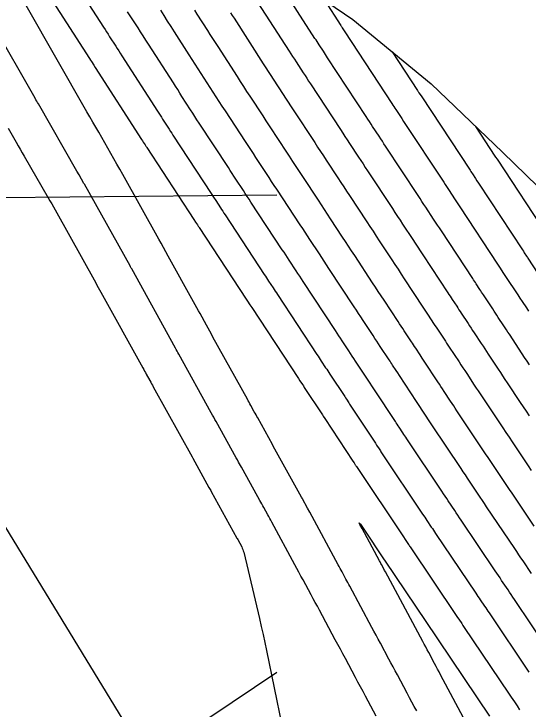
# Model space of a CAD drawing. Extents: x 954385 to 988206, y 1868364 to 1924553.
# Drawn here: x 956579.6 to 956633.4, y 1921815.1 to 1921887.9 of the extents above; entities that cross this region are included whole.
import ezdxf

# ---------------------------------------------------------------- set-up
doc = ezdxf.new("R2010")
doc.units = 0
for name, color, linetype in [('24', 7, 'Continuous'), ('26', 7, 'Continuous'), ('6', 7, 'Continuous'), ('7', 7, 'Continuous'), ('Default', 7, 'Continuous')]:
    doc.layers.add(name, color=color, linetype=linetype)

msp = doc.modelspace()

# ---------------------------------------------------------------- linework, layer by layer
at = {"layer": '24'}
msp.add_lwpolyline([(956576.823, 1921922.483), (956580.885, 1921913.245), (956580.934, 1921912.954), (956589.181, 1921906.597), (956597.052, 1921899.69), (956606.058, 1921893.477), (956615.11, 1921887.293), (956623.298, 1921880.579), (956630.744, 1921873.412), (956638.147, 1921866.218), (956641.02, 1921863.286), (956645.202, 1921858.811), (956652.061, 1921851.285), (956658.684, 1921843.613), (956665.614, 1921836.131), (956669.85, 1921826.999), (956673.256, 1921817.359), (956676.643, 1921807.708), (956680.307, 1921798.227), (956684.092, 1921788.82), (956687.958, 1921779.462), (956691.674, 1921770.012)], dxfattribs=at)
at = {"layer": '26'}
for points in [[(956607.131, 1921868.928), (956571.011, 1921868.563), (956576.177, 1921871.615), (956571.011, 1921868.563), (956576.237, 1921865.616)], [(956607.131, 1921818.928), (956508.399, 1921752.616), (956511.04, 1921758.004), (956508.399, 1921752.616), (956514.385, 1921753.023)]]:
    msp.add_lwpolyline(points, dxfattribs=at)
at = {"layer": '6'}
for points in [[(956612.141, 1921889.321), (956613.843, 1921886.669), (956613.878, 1921886.615), (956613.913, 1921886.56), (956613.948, 1921886.506), (956613.983, 1921886.452), (956614.265, 1921886.021), (956619.186, 1921878.5), (956619.289, 1921878.344), (956619.391, 1921878.188), (956619.493, 1921878.032), (956619.595, 1921877.877), (956620.005, 1921877.254), (956620.21, 1921876.943), (956620.415, 1921876.631), (956624.609, 1921870.261), (956624.75, 1921870.046), (956624.892, 1921869.831), (956625.033, 1921869.616), (956625.174, 1921869.401), (956625.74, 1921868.541), (956625.881, 1921868.326), (956626.023, 1921868.111), (956626.164, 1921867.896), (956626.306, 1921867.681), (956630.25, 1921861.685), (956630.32, 1921861.578), (956630.39, 1921861.472), (956630.46, 1921861.366), (956630.53, 1921861.259), (956630.811, 1921860.833), (956630.951, 1921860.621), (956631.091, 1921860.408), (956632.368, 1921858.466), (956632.59, 1921858.128), (956632.813, 1921857.791), (956633.257, 1921857.116), (956633.368, 1921856.947), (956633.479, 1921856.778)], [(956633.797, 1921829.31), (956632.916, 1921830.62), (956632.696, 1921830.947), (956632.476, 1921831.275), (956632.256, 1921831.602), (956632.035, 1921831.93), (956629.099, 1921836.296), (956628.876, 1921836.629), (956628.653, 1921836.962), (956628.43, 1921837.295), (956628.207, 1921837.628), (956627.317, 1921838.961), (956627.095, 1921839.294), (956626.872, 1921839.627), (956626.65, 1921839.96), (956626.428, 1921840.294), (956623.363, 1921844.883), (956623.229, 1921845.084), (956623.096, 1921845.285), (956622.962, 1921845.486), (956622.829, 1921845.688), (956622.298, 1921846.496), (956622.165, 1921846.698), (956622.033, 1921846.899), (956621.9, 1921847.101), (956621.767, 1921847.303), (956619.974, 1921850.027), (956619.795, 1921850.299), (956619.616, 1921850.571), (956619.258, 1921851.115), (956619.169, 1921851.251), (956619.079, 1921851.387), (956618.99, 1921851.523), (956618.9, 1921851.659), (956617.966, 1921853.079), (956617.78, 1921853.361), (956617.595, 1921853.643), (956617.409, 1921853.925), (956617.224, 1921854.207), (956616.174, 1921855.802), (956615.937, 1921856.162), (956615.701, 1921856.522), (956615.464, 1921856.882), (956615.227, 1921857.242), (956612.595, 1921861.243), (956612.346, 1921861.623), (956612.096, 1921862.002), (956611.847, 1921862.381), (956611.597, 1921862.76), (956610.599, 1921864.277), (956610.349, 1921864.657), (956610.099, 1921865.036), (956609.85, 1921865.415), (956609.6, 1921865.794), (956607.143, 1921869.528), (956606.869, 1921869.944), (956606.596, 1921870.36), (956606.324, 1921870.776), (956606.051, 1921871.192), (956604.962, 1921872.856), (956604.69, 1921873.272), (956604.417, 1921873.689), (956604.145, 1921874.105), (956603.873, 1921874.521), (956601.754, 1921877.759), (956601.437, 1921878.245), (956601.12, 1921878.733), (956600.805, 1921879.221), (956600.491, 1921879.709), (956599.236, 1921881.666), (956598.922, 1921882.155), (956598.608, 1921882.644), (956598.294, 1921883.133), (956597.98, 1921883.622), (956596.439, 1921886.023), (956596.078, 1921886.586), (956595.716, 1921887.149), (956595.355, 1921887.712), (956594.993, 1921888.275)]]:
    msp.add_lwpolyline(points, dxfattribs=at)
at = {"layer": '7'}
for points in [[(956633.585, 1921851.168), (956633.332, 1921851.548), (956633.08, 1921851.929), (956632.829, 1921852.31), (956631.479, 1921854.362), (956631.335, 1921854.582), (956631.19, 1921854.802), (956631.045, 1921855.022), (956630.9, 1921855.242), (956630.321, 1921856.122), (956630.176, 1921856.342), (956630.031, 1921856.562), (956629.887, 1921856.783), (956629.742, 1921857.003), (956628.763, 1921858.491), (956628.67, 1921858.632), (956628.576, 1921858.774), (956628.483, 1921858.915), (956628.39, 1921859.057), (956628.018, 1921859.623), (956627.924, 1921859.765), (956627.831, 1921859.906), (956627.738, 1921860.048), (956627.645, 1921860.189), (956624.365, 1921865.175), (956624.162, 1921865.484), (956623.958, 1921865.793), (956623.755, 1921866.102), (956623.552, 1921866.411), (956622.739, 1921867.647), (956622.536, 1921867.956), (956622.332, 1921868.265), (956622.129, 1921868.574), (956621.926, 1921868.883), (956618.527, 1921874.046), (956618.358, 1921874.304), (956618.188, 1921874.561), (956618.018, 1921874.819), (956617.849, 1921875.077), (956617.171, 1921876.107), (956617.001, 1921876.365), (956616.832, 1921876.623), (956616.663, 1921876.88), (956616.494, 1921877.139), (956612.461, 1921883.302), (956612.239, 1921883.641), (956612.018, 1921883.979), (956611.575, 1921884.656), (956611.464, 1921884.825), (956611.354, 1921884.995), (956611.245, 1921885.165), (956611.135, 1921885.335), (956605.99, 1921893.356)], [(956585.563, 1921891.865), (956588.999, 1921886.508), (956589.159, 1921886.259), (956589.319, 1921886.01), (956589.479, 1921885.761), (956589.638, 1921885.512), (956590.278, 1921884.515), (956590.438, 1921884.266), (956590.598, 1921884.017), (956590.758, 1921883.768), (956590.917, 1921883.519), (956594.651, 1921877.703), (956594.786, 1921877.493), (956594.921, 1921877.282), (956595.056, 1921877.072), (956595.191, 1921876.862), (956595.73, 1921876.02), (956595.866, 1921875.81), (956596.001, 1921875.6), (956596.137, 1921875.391), (956596.274, 1921875.182), (956600.263, 1921869.084), (956600.506, 1921868.713), (956600.749, 1921868.341), (956601.235, 1921867.599), (956601.357, 1921867.413), (956601.478, 1921867.228), (956601.6, 1921867.043), (956601.722, 1921866.857), (956605.824, 1921860.624), (956605.94, 1921860.448), (956606.055, 1921860.273), (956606.171, 1921860.098), (956606.286, 1921859.922), (956606.748, 1921859.221), (956606.863, 1921859.046), (956606.978, 1921858.87), (956607.094, 1921858.695), (956607.209, 1921858.519), (956611.346, 1921852.23), (956611.459, 1921852.058), (956611.572, 1921851.886), (956611.685, 1921851.714), (956611.798, 1921851.542), (956612.25, 1921850.855), (956612.364, 1921850.683), (956612.477, 1921850.511), (956612.59, 1921850.339), (956612.703, 1921850.167), (956614.244, 1921847.825), (956614.331, 1921847.694), (956614.417, 1921847.562), (956614.677, 1921847.168), (956614.764, 1921847.036), (956617.323, 1921843.147), (956617.454, 1921842.948), (956617.585, 1921842.749), (956617.846, 1921842.352), (956617.912, 1921842.252), (956617.977, 1921842.153), (956618.043, 1921842.054), (956618.109, 1921841.955), (956622.403, 1921835.525), (956622.629, 1921835.186), (956622.855, 1921834.847), (956623.308, 1921834.169), (956623.421, 1921833.999), (956623.535, 1921833.83), (956623.648, 1921833.661), (956623.762, 1921833.491), (956627.963, 1921827.244), (956628.078, 1921827.072), (956628.194, 1921826.9), (956628.31, 1921826.728), (956628.425, 1921826.556), (956628.888, 1921825.868), (956629.004, 1921825.696), (956629.12, 1921825.524), (956629.235, 1921825.352), (956629.351, 1921825.18), (956633.522, 1921818.977)], [(956582.736, 1921890.717), (956587.552, 1921883.209), (956587.649, 1921883.057), (956587.747, 1921882.906), (956587.99, 1921882.527), (956588.136, 1921882.3), (956592.986, 1921874.743), (956593.077, 1921874.602), (956593.168, 1921874.46), (956593.35, 1921874.176), (956593.396, 1921874.105), (956593.442, 1921874.034), (956593.488, 1921873.964), (956593.534, 1921873.893), (956598.459, 1921866.365), (956598.643, 1921866.084), (956598.827, 1921865.803), (956598.873, 1921865.732), (956598.919, 1921865.662), (956598.965, 1921865.592), (956599.011, 1921865.522), (956603.936, 1921858.038), (956604.081, 1921857.818), (956604.323, 1921857.451), (956604.419, 1921857.304), (956604.516, 1921857.158), (956609.405, 1921849.724), (956609.559, 1921849.491), (956609.815, 1921849.101), (956609.918, 1921848.945), (956610.02, 1921848.789), (956611.916, 1921845.908), (956611.997, 1921845.786), (956612.158, 1921845.541), (956615.101, 1921841.068), (956615.228, 1921840.876), (956615.355, 1921840.683), (956615.386, 1921840.635), (956615.418, 1921840.587), (956615.45, 1921840.539), (956615.482, 1921840.491), (956620.39, 1921833.141), (956620.566, 1921832.878), (956620.859, 1921832.439), (956620.917, 1921832.352), (956620.976, 1921832.264), (956621.034, 1921832.176), (956621.093, 1921832.089), (956625.926, 1921824.901), (956626.053, 1921824.713), (956626.18, 1921824.524), (956626.497, 1921824.052), (956626.624, 1921823.864), (956626.688, 1921823.769), (956631.465, 1921816.665), (956631.669, 1921816.361), (956632.009, 1921815.854), (956632.077, 1921815.753), (956632.146, 1921815.652), (956632.214, 1921815.551), (956632.282, 1921815.449), (956632.554, 1921815.044)], [(956604.325, 1921890.396), (956608.428, 1921884.001), (956608.611, 1921883.715), (956608.796, 1921883.429), (956608.981, 1921883.144), (956609.167, 1921882.86), (956609.912, 1921881.722), (956610.098, 1921881.437), (956610.284, 1921881.153), (956610.47, 1921880.868), (956610.656, 1921880.584), (956613.801, 1921875.777), (956614.037, 1921875.417), (956614.273, 1921875.057), (956614.509, 1921874.697), (956614.746, 1921874.337), (956615.693, 1921872.899), (956615.929, 1921872.539), (956616.166, 1921872.18), (956616.403, 1921871.82), (956616.639, 1921871.461), (956619.243, 1921867.505), (956619.508, 1921867.102), (956619.773, 1921866.699), (956620.039, 1921866.296), (956620.304, 1921865.893), (956621.364, 1921864.281), (956621.629, 1921863.878), (956621.894, 1921863.475), (956622.159, 1921863.073), (956622.424, 1921862.67), (956625.04, 1921858.693), (956625.156, 1921858.517), (956625.272, 1921858.34), (956625.388, 1921858.164), (956625.505, 1921857.987), (956625.97, 1921857.281), (956626.086, 1921857.104), (956626.202, 1921856.927), (956626.318, 1921856.751), (956626.435, 1921856.574), (956627.155, 1921855.479), (956627.314, 1921855.238), (956627.472, 1921854.997), (956627.631, 1921854.755), (956627.79, 1921854.514), (956628.543, 1921853.369), (956628.722, 1921853.098), (956628.9, 1921852.827), (956629.079, 1921852.555), (956629.257, 1921852.284), (956630.304, 1921850.693), (956630.538, 1921850.338), (956630.773, 1921849.983), (956631.009, 1921849.628), (956631.245, 1921849.274), (956632.621, 1921847.212), (956632.929, 1921846.751), (956633.238, 1921846.289), (956633.546, 1921845.827)], [(956621.778, 1921814.923), (956621.531, 1921815.383), (956621.285, 1921815.843), (956621.038, 1921816.303), (956620.791, 1921816.763), (956619.755, 1921818.694), (956619.533, 1921819.108), (956619.311, 1921819.523), (956619.089, 1921819.937), (956618.866, 1921820.352), (956617.978, 1921822.009), (956617.756, 1921822.424), (956617.534, 1921822.838), (956617.312, 1921823.253), (956617.09, 1921823.667), (956614.781, 1921827.98), (956614.681, 1921828.166), (956614.581, 1921828.352), (956614.481, 1921828.539), (956614.38, 1921828.725), (956613.978, 1921829.468), (956613.877, 1921829.654), (956613.776, 1921829.84), (956613.676, 1921830.026), (956613.575, 1921830.212), (956610.584, 1921835.728), (956610.352, 1921836.157), (956609.824, 1921837.131), (956609.81, 1921837.156), (956609.796, 1921837.182), (956609.741, 1921837.282), (956606.771, 1921842.651), (956606.683, 1921842.811), (956605.148, 1921845.588), (956605.057, 1921845.752), (956604.966, 1921845.916), (956604.876, 1921846.08), (956604.785, 1921846.244), (956604.421, 1921846.901), (956604.331, 1921847.065), (956604.24, 1921847.229), (956604.149, 1921847.393), (956604.058, 1921847.558), (956600.46, 1921854.063), (956600.291, 1921854.369), (956600.121, 1921854.675), (956599.952, 1921854.982), (956599.782, 1921855.288), (956599.105, 1921856.514), (956598.935, 1921856.82), (956598.766, 1921857.126), (956598.597, 1921857.433), (956598.427, 1921857.739), (956595.768, 1921862.547), (956595.523, 1921862.99), (956595.277, 1921863.434), (956595.03, 1921863.877), (956594.783, 1921864.32), (956591.02, 1921871.069), (956590.71, 1921871.622), (956590.4, 1921872.173), (956590.087, 1921872.724), (956589.774, 1921873.273), (956588.499, 1921875.497), (956588.192, 1921876.033), (956587.885, 1921876.569), (956587.578, 1921877.105), (956587.271, 1921877.64), (956580.894, 1921888.76)], [(956635.579, 1921821.289), (956632.015, 1921826.59), (956631.847, 1921826.84), (956631.679, 1921827.089), (956631.511, 1921827.339), (956631.343, 1921827.589), (956630.671, 1921828.588), (956630.503, 1921828.838), (956630.335, 1921829.087), (956630.167, 1921829.337), (956629.999, 1921829.587), (956626.431, 1921834.894), (956626.262, 1921835.145), (956626.094, 1921835.396), (956625.926, 1921835.647), (956625.758, 1921835.898), (956625.086, 1921836.904), (956624.919, 1921837.155), (956624.751, 1921837.406), (956624.583, 1921837.658), (956624.415, 1921837.909), (956620.736, 1921843.419), (956620.636, 1921843.569), (956620.536, 1921843.719), (956620.437, 1921843.869), (956620.338, 1921844.02), (956619.941, 1921844.622), (956619.842, 1921844.773), (956619.743, 1921844.924), (956619.644, 1921845.074), (956619.545, 1921845.225), (956617.369, 1921848.532), (956617.17, 1921848.834), (956616.838, 1921849.339), (956616.705, 1921849.541), (956616.572, 1921849.742), (956615.386, 1921851.545), (956615.211, 1921851.811), (956615.036, 1921852.077), (956614.861, 1921852.343), (956614.686, 1921852.609), (956613.986, 1921853.672), (956613.811, 1921853.938), (956613.636, 1921854.204), (956613.461, 1921854.47), (956613.286, 1921854.736), (956609.902, 1921859.881), (956609.72, 1921860.159), (956609.537, 1921860.436), (956609.355, 1921860.713), (956609.172, 1921860.991), (956608.442, 1921862.1), (956608.26, 1921862.377), (956608.077, 1921862.654), (956607.895, 1921862.932), (956607.712, 1921863.209), (956604.432, 1921868.193), (956604.235, 1921868.493), (956604.037, 1921868.794), (956603.84, 1921869.095), (956603.643, 1921869.395), (956602.856, 1921870.599), (956602.659, 1921870.9), (956602.462, 1921871.201), (956602.265, 1921871.502), (956602.068, 1921871.802), (956599.014, 1921876.47), (956598.787, 1921876.818), (956598.561, 1921877.167), (956598.335, 1921877.515), (956598.111, 1921877.865), (956597.213, 1921879.264), (956596.989, 1921879.613), (956596.764, 1921879.963), (956596.54, 1921880.313), (956596.316, 1921880.662), (956593.699, 1921884.738), (956593.428, 1921885.161), (956593.157, 1921885.583), (956592.886, 1921886.006), (956592.615, 1921886.428), (956591.53, 1921888.118)], [(956634.072, 1921834.272), (956631.768, 1921837.699), (956631.49, 1921838.113), (956631.212, 1921838.528), (956630.934, 1921838.942), (956630.657, 1921839.357), (956629.548, 1921841.018), (956629.271, 1921841.433), (956628.994, 1921841.848), (956628.717, 1921842.263), (956628.44, 1921842.678), (956625.99, 1921846.346), (956625.822, 1921846.598), (956625.655, 1921846.851), (956625.488, 1921847.103), (956625.321, 1921847.356), (956624.655, 1921848.369), (956624.488, 1921848.622), (956624.322, 1921848.875), (956624.155, 1921849.128), (956623.989, 1921849.381), (956622.579, 1921851.523), (956622.354, 1921851.865), (956622.129, 1921852.207), (956621.679, 1921852.892), (956621.566, 1921853.063), (956621.454, 1921853.234), (956621.341, 1921853.405), (956621.228, 1921853.576), (956620.479, 1921854.715), (956620.316, 1921854.962), (956620.154, 1921855.209), (956619.992, 1921855.455), (956619.829, 1921855.702), (956618.362, 1921857.932), (956618.064, 1921858.386), (956617.765, 1921858.84), (956617.466, 1921859.294), (956617.168, 1921859.748), (956615.289, 1921862.605), (956614.972, 1921863.086), (956614.655, 1921863.568), (956614.339, 1921864.049), (956614.022, 1921864.53), (956612.755, 1921866.455), (956612.438, 1921866.936), (956612.122, 1921867.417), (956611.805, 1921867.898), (956611.488, 1921868.38), (956609.853, 1921870.864), (956609.504, 1921871.395), (956609.155, 1921871.926), (956608.807, 1921872.457), (956608.459, 1921872.988), (956607.047, 1921875.147), (956606.71, 1921875.662), (956606.373, 1921876.177), (956606.036, 1921876.692), (956605.699, 1921877.207), (956604.351, 1921879.267), (956604.015, 1921879.782), (956603.679, 1921880.299), (956603.345, 1921880.816), (956603.012, 1921881.333), (956600.996, 1921884.477), (956600.724, 1921884.901), (956600.452, 1921885.325), (956600.18, 1921885.748), (956599.908, 1921886.172), (956598.819, 1921887.867), (956598.547, 1921888.291)], [(956602.295, 1921888.005), (956602.478, 1921887.721), (956602.66, 1921887.437), (956605.72, 1921882.667), (956605.978, 1921882.265), (956606.238, 1921881.864), (956606.498, 1921881.463), (956606.759, 1921881.063), (956607.805, 1921879.464), (956608.067, 1921879.064), (956608.328, 1921878.665), (956608.59, 1921878.265), (956608.851, 1921877.865), (956611.109, 1921874.416), (956611.411, 1921873.953), (956611.714, 1921873.491), (956612.018, 1921873.029), (956612.321, 1921872.568), (956613.536, 1921870.722), (956613.84, 1921870.26), (956614.144, 1921869.799), (956614.448, 1921869.337), (956614.751, 1921868.875), (956616.56, 1921866.127), (956616.887, 1921865.63), (956617.214, 1921865.133), (956617.541, 1921864.637), (956617.868, 1921864.14), (956619.176, 1921862.152), (956619.503, 1921861.655), (956619.829, 1921861.158), (956620.156, 1921860.661), (956620.483, 1921860.164), (956622.434, 1921857.198), (956622.574, 1921856.986), (956622.713, 1921856.774), (956622.852, 1921856.563), (956622.992, 1921856.351), (956623.556, 1921855.493), (956623.692, 1921855.287), (956623.828, 1921855.081), (956623.964, 1921854.874), (956624.099, 1921854.668), (956624.642, 1921853.843), (956624.778, 1921853.637), (956624.913, 1921853.431), (956625.049, 1921853.225), (956625.185, 1921853.018), (956626.211, 1921851.459), (956626.411, 1921851.155), (956626.611, 1921850.851), (956626.811, 1921850.546), (956627.012, 1921850.242), (956627.812, 1921849.025), (956628.013, 1921848.721), (956628.214, 1921848.417), (956628.415, 1921848.113), (956628.617, 1921847.81), (956630.452, 1921845.062), (956630.784, 1921844.565), (956631.116, 1921844.068), (956631.448, 1921843.571), (956631.779, 1921843.074), (956633.107, 1921841.087), (956633.438, 1921840.59), (956633.771, 1921840.093)], [(956617.545, 1921814.362), (956616.427, 1921816.45), (956616.163, 1921816.942), (956615.899, 1921817.435), (956615.635, 1921817.927), (956615.371, 1921818.42), (956614.317, 1921820.39), (956614.053, 1921820.883), (956613.789, 1921821.375), (956613.525, 1921821.868), (956613.261, 1921822.36), (956611.594, 1921825.471), (956611.382, 1921825.867), (956611.168, 1921826.264), (956610.955, 1921826.66), (956610.74, 1921827.056), (956609.882, 1921828.638), (956609.668, 1921829.034), (956609.453, 1921829.43), (956609.239, 1921829.825), (956609.025, 1921830.221), (956606.605, 1921834.688), (956606.502, 1921834.879), (956606.398, 1921835.069), (956606.294, 1921835.258), (956606.189, 1921835.448), (956605.77, 1921836.206), (956605.665, 1921836.396), (956605.56, 1921836.585), (956605.456, 1921836.775), (956605.351, 1921836.964), (956603.613, 1921840.107), (956603.433, 1921840.434), (956603.132, 1921840.978), (956603.011, 1921841.196), (956602.891, 1921841.414), (956600.792, 1921845.209), (956600.665, 1921845.439), (956600.537, 1921845.669), (956600.41, 1921845.899), (956600.283, 1921846.129), (956596.879, 1921852.279), (956596.794, 1921852.433), (956596.709, 1921852.587), (956596.624, 1921852.741), (956596.539, 1921852.894), (956591.95, 1921861.192), (956591.907, 1921861.269), (956591.865, 1921861.346), (956591.822, 1921861.424), (956591.779, 1921861.501), (956586.997, 1921870.074), (956586.983, 1921870.1), (956586.954, 1921870.151), (956586.443, 1921871.043), (956586.221, 1921871.431), (956582.182, 1921878.478), (956582.1, 1921878.623), (956582.017, 1921878.767), (956581.934, 1921878.912), (956581.851, 1921879.056), (956577.393, 1921886.829)], [(956619.223, 1921883.92), (956621.879, 1921879.861), (956621.914, 1921879.808), (956621.95, 1921879.754), (956621.985, 1921879.7), (956622.02, 1921879.646), (956622.232, 1921879.324), (956622.303, 1921879.217), (956627.291, 1921871.639), (956627.371, 1921871.518), (956627.451, 1921871.397), (956627.53, 1921871.276), (956627.61, 1921871.155), (956627.928, 1921870.671), (956628.087, 1921870.429), (956628.246, 1921870.187), (956632.856, 1921863.18), (956632.949, 1921863.038), (956633.043, 1921862.895), (956633.278, 1921862.539), (956633.372, 1921862.396), (956633.419, 1921862.325), (956634.995, 1921859.929)], [(956579.026, 1921875.942), (956579.87, 1921874.468), (956580.082, 1921874.099), (956580.293, 1921873.731), (956580.504, 1921873.362), (956580.715, 1921872.994), (956583.221, 1921868.624), (956583.4, 1921868.312), (956583.577, 1921867.999), (956583.754, 1921867.686), (956583.93, 1921867.372), (956588.184, 1921859.743), (956588.319, 1921859.501), (956588.453, 1921859.259), (956588.588, 1921859.017), (956588.722, 1921858.774), (956593.114, 1921850.831), (956593.206, 1921850.665), (956593.297, 1921850.5), (956593.389, 1921850.334), (956593.481, 1921850.168), (956593.848, 1921849.506), (956593.939, 1921849.34), (956594.031, 1921849.174), (956594.123, 1921849.009), (956594.214, 1921848.843), (956598.265, 1921841.518), (956598.347, 1921841.369), (956600.04, 1921838.308), (956600.218, 1921837.986), (956600.277, 1921837.878), (956602.973, 1921833.004), (956602.986, 1921832.98), (956602.999, 1921832.957), (956603.05, 1921832.863), (956603.463, 1921832.1), (956603.53, 1921831.967), (956603.587, 1921831.831), (956603.635, 1921831.691), (956603.674, 1921831.548), (956605.319, 1921824.602), (956605.515, 1921823.764), (956605.704, 1921822.925), (956605.887, 1921822.084), (956606.064, 1921821.242), (956607.675, 1921813.436)], [(956627.932, 1921876.118), (956629.974, 1921873.017), (956630.045, 1921872.909), (956630.187, 1921872.693), (956635.461, 1921864.676)], [(956626.936, 1921813.752), (956624.279, 1921818.709), (956624.123, 1921819), (956623.968, 1921819.29), (956623.812, 1921819.58), (956623.657, 1921819.87), (956623.035, 1921821.03), (956622.879, 1921821.32), (956622.723, 1921821.61), (956622.568, 1921821.9), (956622.412, 1921822.19), (956618.509, 1921829.475), (956618.457, 1921829.571), (956618.406, 1921829.668), (956618.354, 1921829.764), (956618.303, 1921829.861), (956618.096, 1921830.246), (956618.044, 1921830.342), (956617.993, 1921830.439), (956617.941, 1921830.535), (956617.889, 1921830.631), (956616.062, 1921834.004), (956615.83, 1921834.447), (956615.771, 1921834.605), (956615.883, 1921834.479), (956616.167, 1921834.067), (956618.386, 1921830.745), (956618.421, 1921830.692), (956618.424, 1921830.687), (956623.89, 1921822.558), (956624.024, 1921822.359), (956629.407, 1921814.352)]]:
    msp.add_lwpolyline(points, dxfattribs=at)
at = {"layer": 'Default'}
msp.add_line((957221.14, 1920784.239), (956045.796, 1922705.182), dxfattribs=at)

doc.saveas('drawing.dxf')
